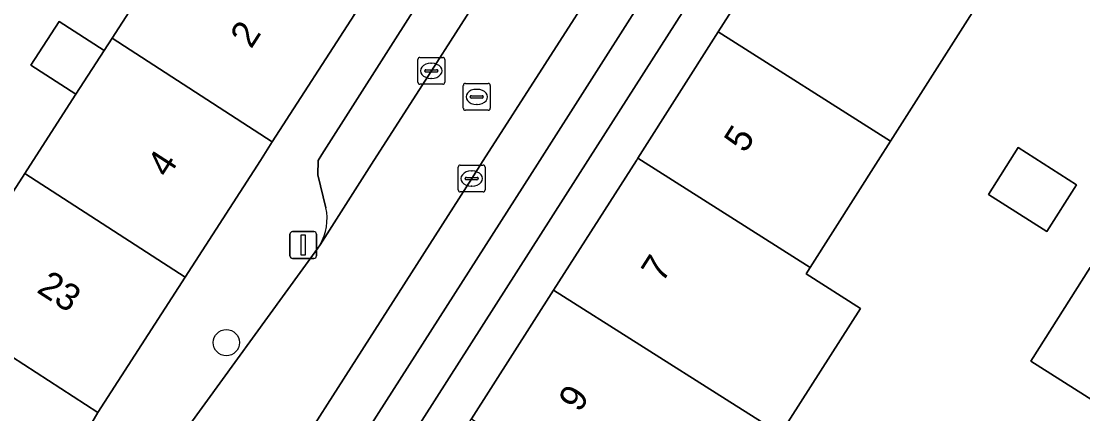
# Model space of a CAD drawing. Extents: x 160102 to 160934, y 382045 to 382923.
# Drawn here: x 160424.58 to 160464.08, y 382240.58 to 382255.17 of the extents above; entities that cross this region are included whole.
import ezdxf

# ---------------------------------------------------------------- set-up
doc = ezdxf.new("R2010")
doc.units = 0
for name, color, linetype in [('IMGEO_Boom', 7, 'Continuous'), ('IMGEO_Erf', 7, 'Continuous'), ('IMGEO_Kolk', 7, 'Continuous'), ('IMGEO_Lichtmast', 7, 'Continuous'), ('IMGEO_Pand', 7, 'Continuous'), ('IMGEO_Pand_nummerreeks', 7, 'Continuous'), ('IMGEO_Parkeervlak_open', 7, 'Continuous'), ('IMGEO_Rijbaan_lokaal_open', 7, 'Continuous'), ('IMGEO_Rioolput', 7, 'Continuous'), ('IMGEO_Voetpad_open', 7, 'Continuous')]:
    doc.layers.add(name, color=color, linetype=linetype)

msp = doc.modelspace()

# ---------------------------------------------------------------- linework, layer by layer
at = {"layer": 'IMGEO_Boom'}
msp.add_circle((160432.213, 382243.227), 0.489, dxfattribs=at)
at = {"layer": 'IMGEO_Erf'}
for points in [[(160425.989, 382255.164), (160427.666, 382254.081), (160427.961, 382254.538), (160431.018, 382259.272), (160422.404, 382264.843), (160420.01, 382266.339), (160418.734, 382264.296), (160421.103, 382262.841), (160419.21, 382259.841), (160416.929, 382256.227), (160414.578, 382257.71), (160414.344, 382257.273), (160412.142, 382252.922), (160415.757, 382250.753), (160415.303, 382250), (160414.597, 382248.83), (160421.455, 382244.486), (160424.179, 382248.68), (160424.72, 382249.511), (160425.031, 382250), (160426.619, 382252.459), (160424.941, 382253.542)], [(160438.148, 382235.408), (160441.334, 382240.397), (160444.39, 382245.181), (160447.468, 382250), (160447.522, 382250.085), (160450.518, 382254.775), (160453.656, 382259.688), (160456.593, 382264.286), (160456.504, 382264.389), (160456.68, 382264.653), (160455.515, 382265.414), (160445.664, 382250), (160421.255, 382211.804), (160422.477, 382211.023), (160422.651, 382211.303), (160425.806, 382216.085), (160428.908, 382220.942), (160431.99, 382225.767), (160435.083, 382230.609)], [(160460.57, 382248.738), (160461.676, 382250.474), (160463.848, 382249.09), (160462.742, 382247.354)]]:
    msp.add_lwpolyline(points, close=True, dxfattribs=at)
for points in [[(160464.081, 382259.978), (160462.764, 382260.822), (160460.091, 382256.597), (160459.647, 382255.895), (160459.556, 382255.752), (160459.962, 382255.484), (160456.925, 382250.718), (160456.467, 382250), (160453.934, 382246.025), (160453.784, 382245.789), (160455.806, 382244.499), (160452.833, 382239.836)], [(160464.513, 382241.037), (160462.146, 382242.535), (160464.349, 382246.017)]]:
    msp.add_lwpolyline(points, dxfattribs=at)
at = {"layer": 'IMGEO_Kolk'}
for p, q in [((160439.338, 382252.903), (160439.338, 382253.755)), ((160439.413, 382253.829), (160440.265, 382253.829)), ((160439.826, 382253.609), (160439.851, 382253.609)), ((160440.339, 382253.755), (160440.339, 382252.903)), ((160439.597, 382253.323), (160439.597, 382253.335)), ((160440.035, 382253.286), (160439.637, 382253.286)), ((160439.64, 382253.372), (160440.038, 382253.372)), ((160439.849, 382253.049), (160439.824, 382253.049)), ((160440.081, 382253.335), (160440.081, 382253.323)), ((160440.265, 382252.829), (160439.413, 382252.829)), ((160440.842, 382248.901), (160440.842, 382249.753)), ((160440.917, 382249.827), (160441.769, 382249.827)), ((160441.33, 382249.607), (160441.355, 382249.607)), ((160441.843, 382249.753), (160441.843, 382248.901)), ((160441.101, 382249.321), (160441.101, 382249.333)), ((160441.539, 382249.284), (160441.141, 382249.284)), ((160441.144, 382249.37), (160441.542, 382249.37)), ((160441.585, 382249.333), (160441.585, 382249.321)), ((160441.769, 382248.827), (160440.917, 382248.827)), ((160441.353, 382249.047), (160441.328, 382249.047))]:
    msp.add_line(p, q, dxfattribs=at)
for points in [[(160439.338, 382252.903), (160439.338, 382253.755)], [(160439.413, 382253.829), (160440.265, 382253.829)], [(160440.339, 382253.755), (160440.339, 382252.903)], [(160440.265, 382252.829), (160439.413, 382252.829)], [(160440.842, 382248.901), (160440.842, 382249.753)], [(160440.917, 382249.827), (160441.769, 382249.827)], [(160441.843, 382249.753), (160441.843, 382248.901)], [(160441.769, 382248.827), (160440.917, 382248.827)]]:
    msp.add_lwpolyline(points, dxfattribs=at)
for centre, radius, start, end in [((160439.415, 382253.753), 0.0765, 91.552, 178.448), ((160439.415, 382253.753), 0.0765, 91.552, 178.448), ((160440.263, 382253.753), 0.0765, 1.552, 88.448), ((160440.263, 382253.753), 0.0765, 1.552, 88.448), ((160439.637, 382253.332), 0.0403, 85.8775, 175.7526), ((160439.634, 382253.322), 0.0366, 178.938, 274.7102), ((160440.038, 382253.329), 0.043, 264.8664, 352.4533), ((160440.042, 382253.334), 0.0386, 1.7309, 96.639), ((160439.415, 382252.905), 0.0765, 181.552, 268.448), ((160439.415, 382252.905), 0.0765, 181.552, 268.448), ((160440.263, 382252.905), 0.0765, 271.552, 358.448), ((160440.263, 382252.905), 0.0765, 271.552, 358.448), ((160440.919, 382249.751), 0.0765, 91.552, 178.448), ((160440.919, 382249.751), 0.0765, 91.552, 178.448), ((160441.767, 382249.751), 0.0765, 1.552, 88.448), ((160441.767, 382249.751), 0.0765, 1.552, 88.448), ((160441.141, 382249.33), 0.0403, 85.8775, 175.7526), ((160441.138, 382249.32), 0.0366, 178.938, 274.7102), ((160441.542, 382249.327), 0.043, 264.8664, 352.4533), ((160441.546, 382249.332), 0.0386, 1.7309, 96.639), ((160440.919, 382248.903), 0.0765, 181.552, 268.448), ((160440.919, 382248.903), 0.0765, 181.552, 268.448), ((160441.767, 382248.903), 0.0765, 271.552, 358.448), ((160441.767, 382248.903), 0.0765, 271.552, 358.448)]:
    msp.add_arc(centre, radius, start, end, dxfattribs=at)
for centre, major_axis, ratio, start_param, end_param in [((160439.825, 382253.329), (-0.387, 0.002), 0.722429, 4.712389, 7.853982), ((160439.85, 382253.329), (-0.39, 0.002), 0.717154, 1.570796, 4.712389), ((160441.329, 382249.327), (-0.387, 0.002), 0.722429, 4.712389, 7.853982), ((160441.354, 382249.327), (-0.39, 0.002), 0.717154, 1.570796, 4.712389)]:
    msp.add_ellipse(centre, major_axis=major_axis, ratio=ratio, start_param=start_param, end_param=end_param, dxfattribs=at)
at = {"layer": 'IMGEO_Lichtmast'}
for p, q in [((160434.579, 382246.453), (160434.579, 382247.253)), ((160434.579, 382247.253), (160434.579, 382246.453)), ((160434.679, 382247.353), (160435.469, 382247.353)), ((160435.469, 382247.353), (160434.679, 382247.353)), ((160435.569, 382247.253), (160435.569, 382246.453)), ((160435.569, 382246.453), (160435.569, 382247.253)), ((160435.469, 382246.353), (160434.679, 382246.353)), ((160434.679, 382246.353), (160435.469, 382246.353))]:
    msp.add_line(p, q, dxfattribs=at)
msp.add_lwpolyline([(160434.999, 382247.228), (160435.149, 382247.228), (160435.149, 382246.478), (160434.999, 382246.478), (160434.999, 382247.228)], dxfattribs=at)
for centre, start, end in [((160434.679, 382247.253), 90, 180), ((160434.679, 382247.253), 90, 180), ((160435.469, 382247.253), 0, 90), ((160435.469, 382247.253), 360, 90), ((160434.679, 382246.453), 180, 270), ((160434.679, 382246.453), 180, 270), ((160435.469, 382246.453), 270, 0), ((160435.469, 382246.453), 270, 0)]:
    msp.add_arc(centre, 0.1, start, end, dxfattribs=at)
at = {"layer": 'IMGEO_Pand'}
for points in [[(160459.647, 382255.895), (160453.656, 382259.688), (160450.518, 382254.775), (160456.925, 382250.718), (160459.962, 382255.484), (160459.556, 382255.752)], [(160427.961, 382254.538), (160433.924, 382250.691), (160436.979, 382255.427), (160432.777, 382258.137), (160431.018, 382259.272)], [(160427.666, 382254.081), (160425.989, 382255.164), (160424.941, 382253.542), (160426.619, 382252.459)], [(160450.518, 382254.775), (160447.522, 382250.085), (160447.656, 382250), (160453.934, 382246.025), (160456.467, 382250), (160456.925, 382250.718)], [(160433.924, 382250.691), (160427.961, 382254.538), (160427.666, 382254.081), (160426.619, 382252.459), (160425.031, 382250), (160424.72, 382249.511), (160430.683, 382245.665), (160433.479, 382250)], [(160460.57, 382248.738), (160462.742, 382247.354), (160463.848, 382249.09), (160461.676, 382250.474)], [(160447.656, 382250), (160447.522, 382250.085), (160447.468, 382250), (160444.39, 382245.181), (160450.806, 382241.119), (160452.833, 382239.836), (160455.806, 382244.499), (160453.784, 382245.789), (160453.934, 382246.025)], [(160430.683, 382245.665), (160424.72, 382249.511), (160424.179, 382248.68), (160421.455, 382244.486), (160423.743, 382243.01), (160427.435, 382240.629)], [(160464.349, 382246.017), (160462.146, 382242.535), (160464.513, 382241.037), (160466.716, 382244.518)], [(160450.806, 382241.119), (160444.39, 382245.181), (160441.334, 382240.397), (160447.755, 382236.331), (160449.78, 382235.048), (160452.833, 382239.836)]]:
    msp.add_lwpolyline(points, close=True, dxfattribs=at)
at = {"layer": 'IMGEO_Parkeervlak_open'}
for points in [[(160435.699, 382246.868), (160437.707, 382250), (160439.841, 382253.329), (160443.471, 382258.985), (160444.706, 382260.909), (160446.076, 382263.066), (160449.431, 382268.346), (160450.097, 382269.392), (160452.109, 382272.552)], [(160451, 382271.838), (160449.74, 382271.608), (160449.099, 382271.182), (160446.15, 382266.569), (160447.392, 382265.815), (160446.39, 382264.211), (160445.17, 382264.972), (160435.765, 382250.222), (160435.626, 382250), (160435.614, 382249.465), (160435.916, 382248.241)], [(160447.572, 382259.078), (160446.36, 382257.139), (160441.774, 382250), (160441.342, 382249.327), (160430.325, 382232.106), (160428.504, 382228.728)], [(160429.164, 382228.86), (160430.014, 382228.317), (160443.874, 382250), (160447.575, 382255.79)]]:
    msp.add_lwpolyline(points, dxfattribs=at)
msp.add_arc((160434.053, 382247.832), 1.908, 329.6527, 12.3849, dxfattribs=at)
at = {"layer": 'IMGEO_Rijbaan_lokaal_open'}
msp.add_lwpolyline([(160430.325, 382232.106), (160441.342, 382249.327), (160441.774, 382250), (160446.36, 382257.139), (160443.471, 382258.985), (160439.841, 382253.329), (160437.707, 382250), (160435.699, 382246.868), (160435.617, 382246.74), (160430.195, 382239.286)], dxfattribs=at)
at = {"layer": 'IMGEO_Rioolput'}
for p, q in [((160441.031, 382251.936), (160441.031, 382252.788)), ((160441.106, 382252.862), (160441.958, 382252.862)), ((160442.032, 382252.788), (160442.032, 382251.936)), ((160441.29, 382252.356), (160441.29, 382252.368)), ((160441.728, 382252.319), (160441.33, 382252.319)), ((160441.333, 382252.405), (160441.731, 382252.405)), ((160441.519, 382252.642), (160441.544, 382252.642)), ((160441.774, 382252.368), (160441.774, 382252.356)), ((160441.958, 382251.862), (160441.106, 382251.862)), ((160441.542, 382252.082), (160441.517, 382252.082))]:
    msp.add_line(p, q, dxfattribs=at)
for points in [[(160441.031, 382251.936), (160441.031, 382252.788)], [(160441.106, 382252.862), (160441.958, 382252.862)], [(160442.032, 382252.788), (160442.032, 382251.936)], [(160441.958, 382251.862), (160441.106, 382251.862)]]:
    msp.add_lwpolyline(points, dxfattribs=at)
for centre, radius, start, end in [((160441.108, 382252.786), 0.0765, 91.552, 178.448), ((160441.108, 382252.786), 0.0765, 91.552, 178.448), ((160441.956, 382252.786), 0.0765, 1.552, 88.448), ((160441.956, 382252.786), 0.0765, 1.552, 88.448), ((160441.33, 382252.365), 0.0403, 85.8775, 175.7526), ((160441.327, 382252.355), 0.0366, 178.938, 274.7102), ((160441.731, 382252.362), 0.043, 264.8664, 352.4533), ((160441.735, 382252.367), 0.0386, 1.7309, 96.639), ((160441.108, 382251.938), 0.0765, 181.552, 268.448), ((160441.108, 382251.938), 0.0765, 181.552, 268.448), ((160441.956, 382251.938), 0.0765, 271.552, 358.448), ((160441.956, 382251.938), 0.0765, 271.552, 358.448)]:
    msp.add_arc(centre, radius, start, end, dxfattribs=at)
for centre, major_axis, ratio, start_param, end_param in [((160441.518, 382252.362), (-0.387, 0.002), 0.722429, 4.712389, 7.853982), ((160441.543, 382252.362), (-0.39, 0.002), 0.717154, 1.570796, 4.712389)]:
    msp.add_ellipse(centre, major_axis=major_axis, ratio=ratio, start_param=start_param, end_param=end_param, dxfattribs=at)
at = {"layer": 'IMGEO_Voetpad_open'}
for points in [[(160420.153, 382209.835), (160420.22, 382209.956), (160421.239, 382211.78), (160421.255, 382211.804), (160445.664, 382250), (160455.515, 382265.414), (160457.578, 382268.539), (160459.546, 382271.613), (160462.968, 382276.958), (160461.076, 382278.193), (160459.654, 382279.028)], [(160452.864, 382276.544), (160448.855, 382274.403), (160444.972, 382268.359), (160443.413, 382265.954), (160439.798, 382260.379), (160440.036, 382260.228), (160437.832, 382256.759), (160437.621, 382256.429), (160436.979, 382255.427), (160433.924, 382250.691), (160433.479, 382250), (160430.683, 382245.665), (160427.435, 382240.629), (160424.155, 382234.988)], [(160453.608, 382267.022), (160454.452, 382266.493), (160450.673, 382260.635), (160450.782, 382260.566), (160447.676, 382255.711), (160447.575, 382255.79), (160443.874, 382250), (160430.014, 382228.317), (160429.164, 382228.86)], [(160435.916, 382248.241), (160435.614, 382249.465), (160435.626, 382250), (160435.765, 382250.222), (160445.17, 382264.972)], [(160428.862, 382237.478), (160430.195, 382239.286), (160435.617, 382246.74), (160435.699, 382246.868)], [(160424.155, 382234.988), (160427.435, 382240.629), (160423.743, 382243.01), (160423.097, 382241.894)]]:
    msp.add_lwpolyline(points, dxfattribs=at)
msp.add_arc((160434.053, 382247.832), 1.908, 329.6527, 12.3849, dxfattribs=at)

# ---------------------------------------------------------------- texts
at = {"layer": 'IMGEO_Pand_nummerreeks'}
for s, rotation, p in [('2', 57.1803, (160433.137, 382254.119)), ('5', 57.4327, (160451.512, 382250.237)), ('4', 57.1869, (160430.038, 382249.313)), ('7', 57.4333, (160448.433, 382245.417)), ('23', 327.1787, (160425.117, 382245.124)), ('9', 57.4333, (160445.354, 382240.597))]:
    msp.add_text(s, height=1, rotation=rotation, dxfattribs=at).set_placement(p)

doc.saveas('drawing.dxf')
